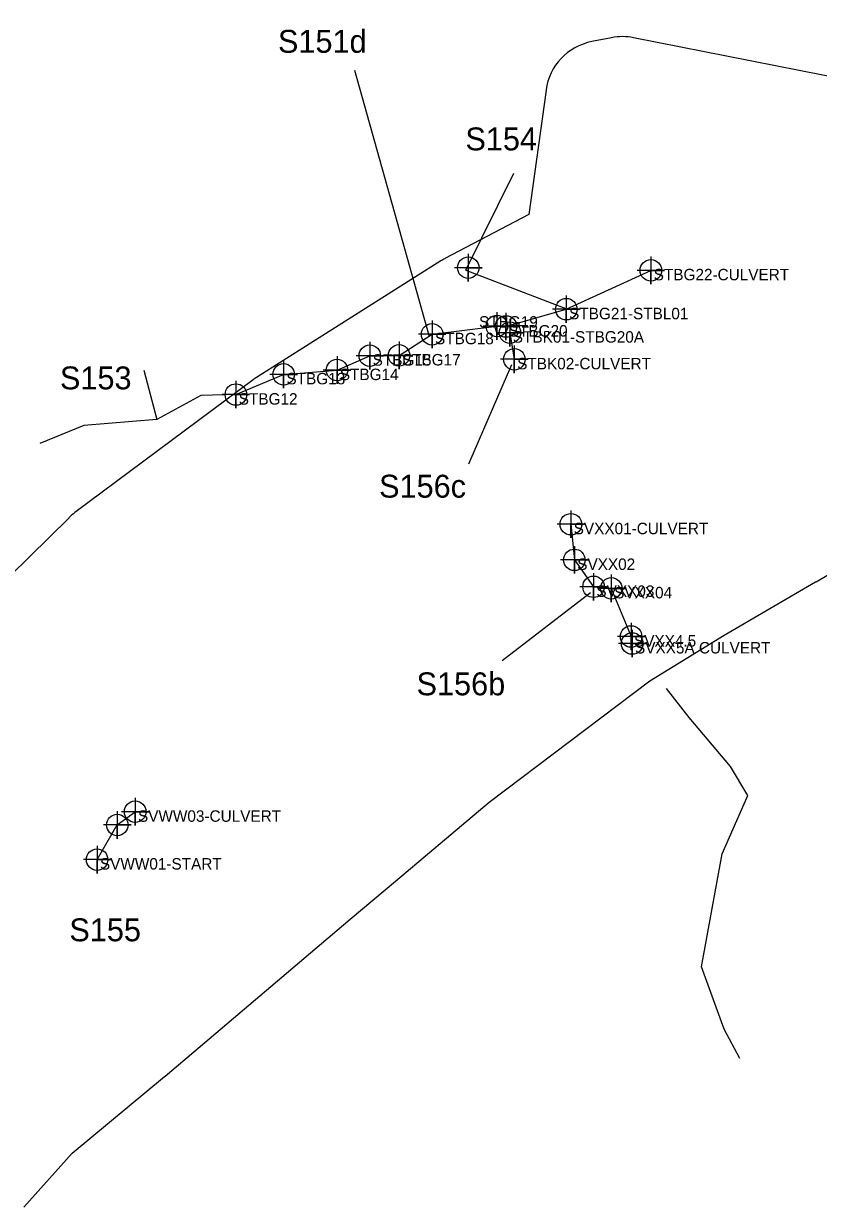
# Model space of a CAD drawing. Extents: x 1253697 to 1278588, y 912189 to 981699.
# Drawn here: x 1272368 to 1273061, y 979677 to 980710 of the extents above; entities that cross this region are included whole.
import ezdxf

# ---------------------------------------------------------------- set-up
doc = ezdxf.new("R2010")
doc.units = 0
for name, color, linetype in [('Default', 7, 'Continuous'), ('Exist Hydro Jurisdictional Stream or Body of Water Mitigable', 7, 'Continuous'), ('Exist Hydro Jurisdictional Stream or Body of Water Mitigable Cogo Comment', 7, 'Continuous'), ('Exist Hydro Jurisdictional Stream or Body of Water Mitigable Cogo Number', 7, 'Continuous'), ('Exist Hydro Jurisdictional Stream or Body of Water Mitigable Cogo Point CELL', 7, 'Continuous'), ('Exist Hydro Jurisdictional Stream or Body of Water NonMitigable Cogo Number', 7, 'Continuous'), ('Exist Hydro Jurisdictional Stream or Body of Water NonMitigable Cogo Point CELL', 7, 'Continuous')]:
    doc.layers.add(name, color=color, linetype=linetype)

msp = doc.modelspace()

# ---------------------------------------------------------------- linework, layer by layer
at = {"layer": 'Default'}
for p, q in [((1272880.6, 980697.9), (1272863.4, 980694.6)), ((1272880.6, 980697.9), (1272863.4, 980694.6)), ((1272656.3, 980669.7), (1272721.6, 980437.2)), ((1272753.4, 980495.1), (1272795.3, 980579.8)), ((1272731.7, 980503.1), (1272571, 980401.4)), ((1272731.7, 980503.1), (1272571, 980401.4)), ((1272793.2, 980412.3), (1272755.8, 980325.6)), ((1272567.9, 980399.3), (1272412.5, 980283.5)), ((1272567.9, 980399.3), (1272412.5, 980283.5)), ((1272785.1, 980154.5), (1272862.3, 980213.7))]:
    msp.add_line(p, q, dxfattribs=at)
for points in [[(1273209.4, 980710.2), (1273166, 980691.7), (1273085.5, 980661.3), (1272899.9, 980697.9)], [(1273209.4, 980710.2), (1273166, 980691.7), (1273085.5, 980661.3), (1272899.9, 980697.9)], [(1272823.5, 980652.3), (1272808.5, 980543.5), (1272735.2, 980505.1)], [(1272823.5, 980652.3), (1272808.5, 980543.5), (1272735.2, 980505.1)], [(1272407.3, 980279), (1272234.6, 980109.3), (1272146.8, 980053.4)], [(1272407.3, 980279), (1272234.6, 980109.3), (1272146.8, 980053.4)], [(1273059, 980223.1), (1273135.4, 980268.4), (1273182.3, 980253.9)], [(1273059, 980223.1), (1273135.4, 980268.4), (1273182.3, 980253.9)], [(1272491.1, 979791.5), (1272652.7, 979928.5), (1272692.2, 979961.8), (1272773.8, 980030.8), (1272914.1, 980136.5), (1272978.8, 980176.5), (1273058.6, 980222.9)], [(1272491.1, 979791.5), (1272652.7, 979928.5), (1272692.2, 979961.8), (1272773.8, 980030.8), (1272914.1, 980136.5), (1272978.8, 980176.5), (1273058.6, 980222.9)], [(1272367.8, 979677.1), (1272410, 979724.3), (1272490.7, 979791.2)], [(1272367.8, 979677.1), (1272410, 979724.3), (1272490.7, 979791.2)]]:
    msp.add_lwpolyline(points, dxfattribs=at)
for centre, start, end in [((1272890.2, 980648.9), 78.8248, 101.0702), ((1272890.2, 980648.9), 78.8248, 101.0702), ((1272873, 980645.5), 101.0702, 172.1477), ((1272873, 980645.5), 101.0702, 172.1477), ((1272758.4, 980460.8), 117.6613, 122.3097), ((1272758.4, 980460.8), 117.6613, 122.3097), ((1272597.7, 980359.2), 122.3097, 126.6947), ((1272597.7, 980359.2), 122.3097, 126.6947), ((1272442.4, 980243.4), 126.6947, 134.503), ((1272442.4, 980243.4), 126.6947, 134.503), ((1273033.5, 980266.1), 300.1844, 300.6286), ((1273033.5, 980266.1), 300.1844, 300.6286), ((1272458.8, 979829.7), 309.6702, 310.2697), ((1272458.8, 979829.7), 309.6702, 310.2697)]:
    msp.add_arc(centre, 50, start, end, dxfattribs=at)
at = {"layer": 'Exist Hydro Jurisdictional Stream or Body of Water Mitigable'}
for p, q in [((1272753.4, 980495.1), (1272842.1, 980461)), ((1272792, 980440.5), (1272795.8, 980417.3)), ((1272472.6, 980407.8), (1272483.9, 980364.7))]:
    msp.add_line(p, q, dxfattribs=at)
for points in [[(1272550.6, 980386.4), (1272552.9, 980386.5), (1272594.5, 980404.1), (1272641.1, 980407.9), (1272669.7, 980420.4), (1272695.2, 980420.7), (1272724.1, 980439.1), (1272780.6, 980446.3), (1272788.5, 980445.9), (1272841.1, 980461), (1272914.9, 980494.9)], [(1272552.9, 980386.5), (1272522.2, 980385.6), (1272483.9, 980364.7), (1272420.3, 980359.5), (1272381.9, 980343.7)], [(1272845.1, 980273.3), (1272848.2, 980242.2), (1272864.9, 980218.7), (1272880.4, 980217.3), (1272897.7, 980175.3), (1272898.6, 980169.2)], [(1272992.5, 979807.1), (1272978.9, 979832.6), (1272959.1, 979887.1), (1272977, 979985.5), (1272999.6, 980036.6), (1272984.5, 980061.8), (1272948.4, 980104.7), (1272928.6, 980130)], [(1272431.8, 979980.6), (1272449.4, 980010.8), (1272465, 980022.4)]]:
    msp.add_lwpolyline(points, dxfattribs=at)
at = {"layer": 'Exist Hydro Jurisdictional Stream or Body of Water Mitigable Cogo Point CELL'}
for points in [[(1272914.9, 980506.9), (1272914.9, 980482.9), (1272914.9, 980494.9), (1272926.9, 980494.9), (1272902.9, 980494.9)], [(1272841.1, 980473), (1272841.1, 980449), (1272841.1, 980461), (1272853.1, 980461), (1272829.1, 980461)], [(1272724.1, 980451.1), (1272724.1, 980427.1), (1272724.1, 980439.1), (1272736.1, 980439.1), (1272712.1, 980439.1)], [(1272780.6, 980458.3), (1272780.6, 980434.3), (1272780.6, 980446.3), (1272792.6, 980446.3), (1272768.6, 980446.3)], [(1272788.5, 980457.9), (1272788.5, 980433.9), (1272788.5, 980445.9), (1272800.5, 980445.9), (1272776.5, 980445.9)], [(1272792, 980452.5), (1272792, 980428.5), (1272792, 980440.5), (1272804, 980440.5), (1272780, 980440.5)], [(1272669.7, 980432.4), (1272669.7, 980408.4), (1272669.7, 980420.4), (1272681.7, 980420.4), (1272657.7, 980420.4)], [(1272695.2, 980432.7), (1272695.2, 980408.7), (1272695.2, 980420.7), (1272707.2, 980420.7), (1272683.2, 980420.7)], [(1272795.8, 980429.3), (1272795.8, 980405.3), (1272795.8, 980417.3), (1272807.8, 980417.3), (1272783.8, 980417.3)], [(1272641.1, 980419.9), (1272641.1, 980395.9), (1272641.1, 980407.9), (1272653.1, 980407.9), (1272629.1, 980407.9)], [(1272594.5, 980416.1), (1272594.5, 980392.1), (1272594.5, 980404.1), (1272606.5, 980404.1), (1272582.5, 980404.1)], [(1272552.9, 980398.5), (1272552.9, 980374.5), (1272552.9, 980386.5), (1272564.9, 980386.5), (1272540.9, 980386.5)], [(1272845.1, 980285.3), (1272845.1, 980261.3), (1272845.1, 980273.3), (1272857.1, 980273.3), (1272833.1, 980273.3)], [(1272848.2, 980254.2), (1272848.2, 980230.2), (1272848.2, 980242.2), (1272860.2, 980242.2), (1272836.2, 980242.2)], [(1272864.9, 980230.7), (1272864.9, 980206.7), (1272864.9, 980218.7), (1272876.9, 980218.7), (1272852.9, 980218.7)], [(1272880.4, 980229.3), (1272880.4, 980205.3), (1272880.4, 980217.3), (1272892.4, 980217.3), (1272868.4, 980217.3)], [(1272897.7, 980187.3), (1272897.7, 980163.3), (1272897.7, 980175.3), (1272909.7, 980175.3), (1272885.7, 980175.3)], [(1272898.6, 980181.2), (1272898.6, 980157.2), (1272898.6, 980169.2), (1272910.6, 980169.2), (1272886.6, 980169.2)], [(1272465, 980034.4), (1272465, 980010.4), (1272465, 980022.4), (1272477, 980022.4), (1272453, 980022.4)], [(1272449.4, 980022.8), (1272449.4, 979998.8), (1272449.4, 980010.8), (1272461.4, 980010.8), (1272437.4, 980010.8)], [(1272431.8, 979992.6), (1272431.8, 979968.6), (1272431.8, 979980.6), (1272443.8, 979980.6), (1272419.8, 979980.6)]]:
    msp.add_lwpolyline(points, dxfattribs=at)
for centre in [(1272914.9, 980494.9), (1272841.1, 980461), (1272724.1, 980439.1), (1272780.6, 980446.3), (1272788.5, 980445.9), (1272792, 980440.5), (1272669.7, 980420.4), (1272695.2, 980420.7), (1272795.8, 980417.3), (1272594.5, 980404.1), (1272641.1, 980407.9), (1272552.9, 980386.5), (1272845.1, 980273.3), (1272848.2, 980242.2), (1272864.9, 980218.7), (1272880.4, 980217.3), (1272897.7, 980175.3), (1272898.6, 980169.2), (1272465, 980022.4), (1272449.4, 980010.8), (1272431.8, 979980.6)]:
    msp.add_circle(centre, 9.38, dxfattribs=at)
at = {"layer": 'Exist Hydro Jurisdictional Stream or Body of Water NonMitigable Cogo Point CELL'}
msp.add_lwpolyline([(1272755.6, 980509.2), (1272755.6, 980485.2), (1272755.6, 980497.2), (1272767.6, 980497.2), (1272743.6, 980497.2)], dxfattribs=at)
msp.add_circle((1272755.6, 980497.2), 9.38, dxfattribs=at)

# ---------------------------------------------------------------- texts
at = {"layer": 'Exist Hydro Jurisdictional Stream or Body of Water Mitigable'}
msp.add_text('S153', height=20, dxfattribs=at).set_placement((1272399.4, 980391))
at = {"layer": 'Exist Hydro Jurisdictional Stream or Body of Water Mitigable Cogo Comment'}
for s, p in [('STBG22-CULVERT', (1272917.4, 980486.2)), ('STBG21-STBL01', (1272843.6, 980452.2)), ('STBG19', (1272765, 980444.9)), ('STBG18', (1272726.6, 980430.4)), ('STBG20', (1272791, 980437.1)), ('STBK01-STBG20A', (1272794.5, 980431.8)), ('STBG15', (1272672.2, 980411.7)), ('STBG17', (1272697.7, 980411.9)), ('STBK02-CULVERT', (1272798.3, 980408.5)), ('STBG14', (1272643.6, 980399.1)), ('STBG13', (1272597, 980395.4)), ('STBG12', (1272555.4, 980377.7)), ('SVXX01-CULVERT', (1272847.6, 980264.6)), ('SVXX02', (1272850.7, 980233.4)), ('SVXX03', (1272867.4, 980209.9)), ('SVXX04', (1272882.9, 980208.6)), ('SVXX4.5', (1272900.2, 980166.5)), ('SVXX5A CULVERT', (1272901.1, 980160.5)), ('SVWW03-CULVERT', (1272467.5, 980013.6)), ('SVWW01-START', (1272434.3, 979971.9))]:
    msp.add_text(s, height=10, dxfattribs=at).set_placement(p)
at = {"layer": 'Exist Hydro Jurisdictional Stream or Body of Water Mitigable Cogo Number'}
for s, p in [('S151d', (1272589.6, 980684.8)), ('S156c', (1272677.8, 980296.5)), ('S156b', (1272710.5, 980124)), ('S155', (1272407.6, 979909.3))]:
    msp.add_text(s, height=20, dxfattribs=at).set_placement(p)
at = {"layer": 'Exist Hydro Jurisdictional Stream or Body of Water NonMitigable Cogo Number'}
msp.add_text('S154', height=20, dxfattribs=at).set_placement((1272753.1, 980599.6))

doc.saveas('drawing.dxf')
